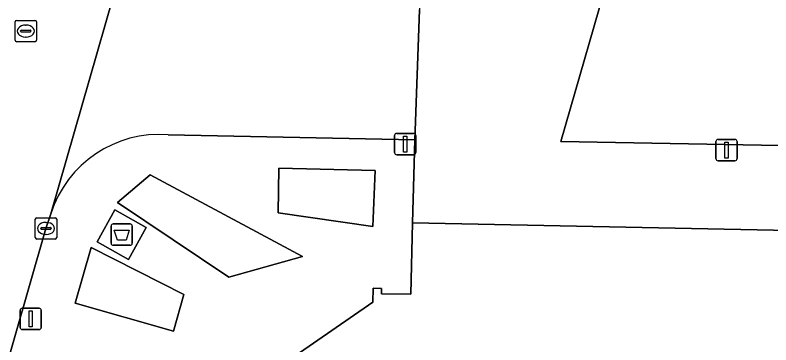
# Model space of a CAD drawing. Extents: x 159817 to 160765, y 380688 to 381638.
# Drawn here: x 160457.61 to 160492.97, y 381313.83 to 381329.27 of the extents above; entities that cross this region are included whole.
import ezdxf

# ---------------------------------------------------------------- set-up
doc = ezdxf.new("R2010")
doc.units = 0
for name, color, linetype in [('IMGEO_Afval_apart_plaats', 7, 'Continuous'), ('IMGEO_Groenvoorziening', 7, 'Continuous'), ('IMGEO_Kolk', 7, 'Continuous'), ('IMGEO_Lichtmast', 7, 'Continuous'), ('IMGEO_Pand', 7, 'Continuous'), ('IMGEO_Rijbaan_lokaal_open', 7, 'Continuous'), ('IMGEO_Rioolput', 7, 'Continuous'), ('IMGEO_Voetpad_gesloten', 7, 'Continuous'), ('IMGEO_Voetpad_open', 7, 'Continuous')]:
    doc.layers.add(name, color=color, linetype=linetype)

msp = doc.modelspace()

# ---------------------------------------------------------------- linework, layer by layer
at = {"layer": 'IMGEO_Afval_apart_plaats'}
for p, q in [((160462.099, 381318.594), (160462.099, 381319.394)), ((160462.099, 381319.394), (160462.099, 381318.594)), ((160462.199, 381319.494), (160462.989, 381319.494)), ((160462.989, 381319.494), (160462.199, 381319.494)), ((160463.089, 381319.394), (160463.089, 381318.594)), ((160463.089, 381318.594), (160463.089, 381319.394)), ((160462.989, 381318.494), (160462.199, 381318.494)), ((160462.199, 381318.494), (160462.989, 381318.494))]:
    msp.add_line(p, q, dxfattribs=at)
msp.add_lwpolyline([(160462.242, 381319.208), (160462.946, 381319.208), (160462.797, 381318.738), (160462.391, 381318.738), (160462.242, 381319.208)], dxfattribs=at)
for centre, start, end in [((160462.199, 381319.394), 90, 180), ((160462.199, 381319.394), 90, 180), ((160462.989, 381319.394), 0, 90), ((160462.989, 381319.394), 360, 90), ((160462.199, 381318.594), 180, 270), ((160462.199, 381318.594), 180, 270), ((160462.989, 381318.594), 270, 0), ((160462.989, 381318.594), 270, 0)]:
    msp.add_arc(centre, 0.1, start, end, dxfattribs=at)
at = {"layer": 'IMGEO_Groenvoorziening'}
for points in [[(160474.459, 381321.996), (160469.942, 381322.101), (160469.914, 381320.018), (160474.337, 381319.378)], [(160463.933, 381321.79), (160462.402, 381320.49), (160467.61, 381317), (160471.051, 381317.964)], [(160461.167, 381318.387), (160460.421, 381315.782), (160465.018, 381314.468), (160465.498, 381316.195)]]:
    msp.add_lwpolyline(points, close=True, dxfattribs=at)
at = {"layer": 'IMGEO_Kolk'}
for p, q in [((160458.552, 381318.858), (160458.552, 381319.71)), ((160458.627, 381319.784), (160459.479, 381319.784)), ((160459.04, 381319.564), (160459.065, 381319.564)), ((160459.553, 381319.71), (160459.553, 381318.858)), ((160458.811, 381319.278), (160458.811, 381319.29)), ((160459.249, 381319.241), (160458.851, 381319.241)), ((160458.854, 381319.327), (160459.252, 381319.327)), ((160459.295, 381319.29), (160459.295, 381319.278)), ((160459.063, 381319.004), (160459.038, 381319.004)), ((160459.479, 381318.784), (160458.627, 381318.784))]:
    msp.add_line(p, q, dxfattribs=at)
for points in [[(160458.552, 381318.858), (160458.552, 381319.71)], [(160458.627, 381319.784), (160459.479, 381319.784)], [(160459.553, 381319.71), (160459.553, 381318.858)], [(160459.479, 381318.784), (160458.627, 381318.784)]]:
    msp.add_lwpolyline(points, dxfattribs=at)
for centre, radius, start, end in [((160458.629, 381319.708), 0.0765, 91.552, 178.448), ((160458.629, 381319.708), 0.0765, 91.552, 178.448), ((160459.477, 381319.708), 0.0765, 1.552, 88.448), ((160459.477, 381319.708), 0.0765, 1.552, 88.448), ((160458.851, 381319.287), 0.0403, 85.8775, 175.7526), ((160458.848, 381319.277), 0.0366, 178.938, 274.7102), ((160459.252, 381319.284), 0.043, 264.8664, 352.4533), ((160459.256, 381319.289), 0.0386, 1.7309, 96.639), ((160458.629, 381318.86), 0.0765, 181.552, 268.448), ((160458.629, 381318.86), 0.0765, 181.552, 268.448), ((160459.477, 381318.86), 0.0765, 271.552, 358.448), ((160459.477, 381318.86), 0.0765, 271.552, 358.448)]:
    msp.add_arc(centre, radius, start, end, dxfattribs=at)
for centre, major_axis, ratio, start_param, end_param in [((160459.039, 381319.284), (-0.387, 0.002), 0.722429, 4.712389, 7.853982), ((160459.064, 381319.284), (-0.39, 0.002), 0.717154, 1.570796, 4.712389)]:
    msp.add_ellipse(centre, major_axis=major_axis, ratio=ratio, start_param=start_param, end_param=end_param, dxfattribs=at)
at = {"layer": 'IMGEO_Lichtmast'}
for p, q in [((160475.364, 381322.834), (160475.364, 381323.634)), ((160475.364, 381323.634), (160475.364, 381322.834)), ((160475.464, 381323.734), (160476.254, 381323.734)), ((160476.254, 381323.734), (160475.464, 381323.734)), ((160476.354, 381323.634), (160476.354, 381322.834)), ((160476.354, 381322.834), (160476.354, 381323.634)), ((160490.495, 381323.451), (160491.285, 381323.451)), ((160491.285, 381323.451), (160490.495, 381323.451)), ((160490.395, 381322.551), (160490.395, 381323.351)), ((160490.395, 381323.351), (160490.395, 381322.551)), ((160491.385, 381323.351), (160491.385, 381322.551)), ((160491.385, 381322.551), (160491.385, 381323.351)), ((160476.254, 381322.734), (160475.464, 381322.734)), ((160475.464, 381322.734), (160476.254, 381322.734)), ((160491.285, 381322.451), (160490.495, 381322.451)), ((160490.495, 381322.451), (160491.285, 381322.451)), ((160457.841, 381314.65), (160457.841, 381315.45)), ((160457.841, 381315.45), (160457.841, 381314.65)), ((160457.941, 381315.55), (160458.731, 381315.55)), ((160458.731, 381315.55), (160457.941, 381315.55)), ((160458.831, 381315.45), (160458.831, 381314.65)), ((160458.831, 381314.65), (160458.831, 381315.45)), ((160458.731, 381314.55), (160457.941, 381314.55)), ((160457.941, 381314.55), (160458.731, 381314.55))]:
    msp.add_line(p, q, dxfattribs=at)
for points in [[(160475.784, 381323.609), (160475.934, 381323.609), (160475.934, 381322.859), (160475.784, 381322.859), (160475.784, 381323.609)], [(160490.815, 381323.326), (160490.965, 381323.326), (160490.965, 381322.576), (160490.815, 381322.576), (160490.815, 381323.326)], [(160458.261, 381315.425), (160458.411, 381315.425), (160458.411, 381314.675), (160458.261, 381314.675), (160458.261, 381315.425)]]:
    msp.add_lwpolyline(points, dxfattribs=at)
for centre, start, end in [((160475.464, 381323.634), 90, 180), ((160475.464, 381323.634), 90, 180), ((160476.254, 381323.634), 0, 90), ((160476.254, 381323.634), 360, 90), ((160490.495, 381323.351), 90, 180), ((160490.495, 381323.351), 90, 180), ((160491.285, 381323.351), 0, 90), ((160491.285, 381323.351), 360, 90), ((160475.464, 381322.834), 180, 270), ((160475.464, 381322.834), 180, 270), ((160476.254, 381322.834), 270, 0), ((160476.254, 381322.834), 270, 0), ((160490.495, 381322.551), 180, 270), ((160490.495, 381322.551), 180, 270), ((160491.285, 381322.551), 270, 0), ((160491.285, 381322.551), 270, 0), ((160457.941, 381315.45), 90, 180), ((160457.941, 381315.45), 90, 180), ((160458.731, 381315.45), 0, 90), ((160458.731, 381315.45), 360, 90), ((160457.941, 381314.65), 180, 270), ((160457.941, 381314.65), 180, 270), ((160458.731, 381314.65), 270, 0), ((160458.731, 381314.65), 270, 0)]:
    msp.add_arc(centre, 0.1, start, end, dxfattribs=at)
at = {"layer": 'IMGEO_Pand'}
msp.add_lwpolyline([(160528.243, 381313.076), (160528.354, 381318.474), (160500, 381319.06), (160476.197, 381319.552), (160476.128, 381316.201), (160474.742, 381316.229), (160474.747, 381316.474), (160474.354, 381316.482), (160474.341, 381315.827), (160469.859, 381312.726)], dxfattribs=at)
at = {"layer": 'IMGEO_Rijbaan_lokaal_open'}
for points in [[(160500, 381342.997), (160503.038, 381353.518), (160504.893, 381360.027), (160500, 381360.114), (160493.777, 381360.224), (160492.641, 381356.305), (160497.299, 381354.976), (160495.283, 381348.125), (160492.205, 381337.579), (160490.251, 381330.537), (160485.592, 381331.849), (160483.135, 381323.347), (160494.22, 381323.15), (160497.364, 381333.903)], [(160464.037, 381336.508), (160464.597, 381338.49), (160465.648, 381342.023), (160459.02, 381344.1), (160454.554, 381328.548), (160451.733, 381318.945), (160450.643, 381315.276), (160449.383, 381311.002), (160447.107, 381303.084), (160453.806, 381301.044), (160459.052, 381319.285), (160459.275, 381319.973), (160464.002, 381336.43)]]:
    msp.add_lwpolyline(points, close=True, dxfattribs=at)
for points in [[(160464.037, 381336.508), (160464.002, 381336.43), (160459.275, 381319.973)], [(160464.766, 381323.667), (160476.305, 381323.435), (160476.522, 381329.516)]]:
    msp.add_lwpolyline(points, dxfattribs=at)
msp.add_arc((160464.351, 381318.356), 5.327, 85.5271, 162.3333, dxfattribs=at)
at = {"layer": 'IMGEO_Rioolput'}
for p, q in [((160457.608, 381328.095), (160457.608, 381328.947)), ((160457.683, 381329.021), (160458.535, 381329.021)), ((160458.096, 381328.801), (160458.121, 381328.801)), ((160458.609, 381328.947), (160458.609, 381328.095)), ((160457.867, 381328.515), (160457.867, 381328.527)), ((160458.305, 381328.478), (160457.907, 381328.478)), ((160457.91, 381328.564), (160458.308, 381328.564)), ((160458.351, 381328.527), (160458.351, 381328.515)), ((160458.535, 381328.021), (160457.683, 381328.021)), ((160458.119, 381328.241), (160458.094, 381328.241))]:
    msp.add_line(p, q, dxfattribs=at)
for points in [[(160457.608, 381328.095), (160457.608, 381328.947)], [(160457.683, 381329.021), (160458.535, 381329.021)], [(160458.609, 381328.947), (160458.609, 381328.095)], [(160458.535, 381328.021), (160457.683, 381328.021)]]:
    msp.add_lwpolyline(points, dxfattribs=at)
for centre, radius, start, end in [((160457.685, 381328.945), 0.0765, 91.552, 178.448), ((160457.685, 381328.945), 0.0765, 91.552, 178.448), ((160458.533, 381328.945), 0.0765, 1.552, 88.448), ((160458.533, 381328.945), 0.0765, 1.552, 88.448), ((160457.907, 381328.524), 0.0403, 85.8775, 175.7526), ((160457.904, 381328.514), 0.0366, 178.938, 274.7102), ((160458.308, 381328.521), 0.043, 264.8664, 352.4533), ((160458.312, 381328.526), 0.0386, 1.7309, 96.639), ((160457.685, 381328.097), 0.0765, 181.552, 268.448), ((160457.685, 381328.097), 0.0765, 181.552, 268.448), ((160458.533, 381328.097), 0.0765, 271.552, 358.448), ((160458.533, 381328.097), 0.0765, 271.552, 358.448)]:
    msp.add_arc(centre, radius, start, end, dxfattribs=at)
for centre, major_axis, ratio, start_param, end_param in [((160458.095, 381328.521), (-0.387, 0.002), 0.722429, 4.712389, 7.853982), ((160458.12, 381328.521), (-0.39, 0.002), 0.717154, 1.570796, 4.712389)]:
    msp.add_ellipse(centre, major_axis=major_axis, ratio=ratio, start_param=start_param, end_param=end_param, dxfattribs=at)
at = {"layer": 'IMGEO_Voetpad_gesloten'}
msp.add_lwpolyline([(160463.747, 381319.325), (160462.273, 381320.15), (160461.44, 381318.662), (160462.914, 381317.837)], close=True, dxfattribs=at)
at = {"layer": 'IMGEO_Voetpad_open'}
for points in [[(160500, 381364.323), (160491.818, 381364.473), (160491.827, 381364.964), (160490.08, 381363.631), (160490.591, 381363.482), (160487.651, 381353.387), (160489.998, 381352.721), (160485.55, 381337.354), (160483.195, 381338.087), (160481.742, 381333.099), (160477.416, 381334.359), (160476.655, 381331.747), (160476.522, 381329.516), (160476.305, 381323.435), (160476.197, 381319.552), (160500, 381319.06)], [(160453.637, 381274.203), (160460.732, 381274.073), (160461.03, 381277.392), (160455.674, 381278.97), (160465.416, 381312.034), (160469.074, 381310.956), (160469.498, 381312.393), (160469.153, 381312.495), (160469.272, 381312.9), (160469.859, 381312.726), (160474.341, 381315.827), (160474.354, 381316.482), (160474.747, 381316.474), (160474.742, 381316.229), (160476.128, 381316.201), (160476.197, 381319.552), (160476.305, 381323.435), (160464.766, 381323.667)], [(160459.275, 381319.973), (160459.052, 381319.285), (160453.806, 381301.044), (160453.058, 381298.443), (160448.891, 381284.104), (160448.277, 381281.978), (160448.115, 381281.324)]]:
    msp.add_lwpolyline(points, dxfattribs=at)
for points in [[(160535.782, 381359.597), (160525.228, 381322.429), (160504.282, 381322.812), (160499.969, 381322.891), (160499.351, 381322.892), (160499.233, 381323.046), (160494.22, 381323.15), (160483.135, 381323.347), (160485.592, 381331.849), (160492.641, 381356.305), (160493.777, 381360.224), (160500, 381360.114), (160504.893, 381360.027), (160509.868, 381359.905), (160510.077, 381360.053), (160510.693, 381360.04), (160514.822, 381359.968)], [(160474.337, 381319.378), (160469.914, 381320.018), (160469.942, 381322.101), (160474.459, 381321.996)], [(160467.61, 381317), (160462.402, 381320.49), (160463.933, 381321.79), (160471.051, 381317.964)], [(160462.914, 381317.837), (160461.44, 381318.662), (160462.273, 381320.15), (160463.747, 381319.325)], [(160465.018, 381314.468), (160460.421, 381315.782), (160461.167, 381318.387), (160465.498, 381316.195)]]:
    msp.add_lwpolyline(points, close=True, dxfattribs=at)
msp.add_arc((160464.351, 381318.356), 5.327, 85.5271, 162.3333, dxfattribs=at)

doc.saveas('drawing.dxf')
